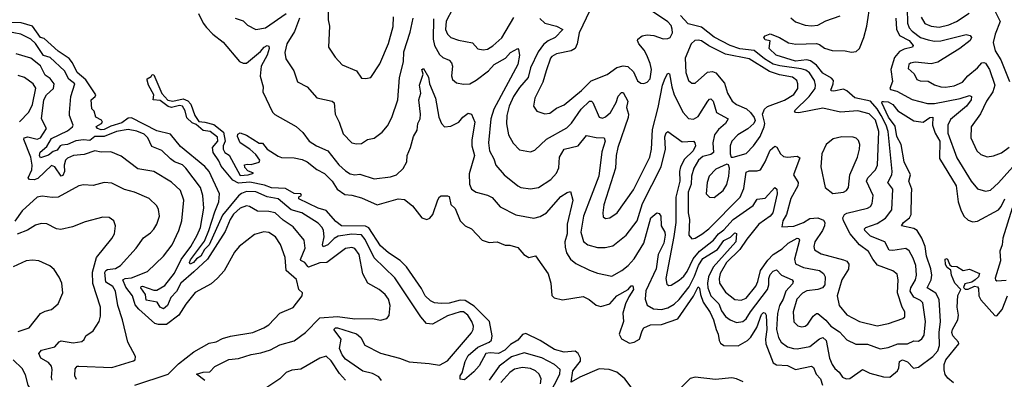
# Model space of a CAD drawing. Extents: x 1268547 to 1425625, y 515768 to 616754.
# Tile 472 of 507: x 1381045 to 1387212, y 593072 to 595326. Entities that reach past the tile are written whole.
import ezdxf

# ---------------------------------------------------------------- set-up
doc = ezdxf.new("R2010")
doc.units = 0

msp = doc.modelspace()

# ---------------------------------------------------------------- linework, layer by layer
at = {"layer": '0CON10XD'}
for points in [[(1382977, 595487), (1382977.8, 595325), (1382985.6, 595285), (1382978.6, 595155), (1383021.7, 595091.7), (1383065, 595043.8), (1383154, 595005), (1383185, 594960.8), (1383212.7, 594957.3), (1383245, 594963.3), (1383299.9, 595050.1), (1383355, 595178), (1383385.3, 595284.7), (1383386.4, 595345)], [(1386641.7, 593831.7), (1386617.4, 593877.4), (1386595, 593891.5), (1386515, 593879.2), (1386491.5, 593881.5), (1386463.4, 593933.4), (1386375, 593969.1), (1386338.5, 594005), (1386336.5, 594015), (1386344, 594025), (1386415, 594049.7), (1386467.4, 594082.6), (1386508.8, 594135), (1386513.3, 594265), (1386482.3, 594305), (1386507.9, 594355), (1386510.3, 594375), (1386484.5, 594625.5), (1386472.9, 594665), (1386441.1, 594725), (1386415, 594767.9), (1386375, 594815.3), (1386276.6, 594836.6), (1386225, 594881.3), (1386205, 594890), (1386145, 594877.8), (1386130, 594880), (1386126.7, 594885), (1386141.1, 594925), (1386142, 594945), (1386130.8, 594960.8), (1386075, 594990.4), (1386035, 595042.3), (1385999.2, 595069.2), (1385975, 595074.2), (1385905, 595066.8), (1385783.3, 595105), (1385739.5, 595145), (1385745, 595193.3), (1385715, 595200.8), (1385706, 595215), (1385714.5, 595225.5), (1385745, 595237.5), (1385804.4, 595214.4), (1385860.7, 595180.7), (1385906, 595174), (1386036.9, 595176.9), (1386055, 595170.8), (1386087, 595147), (1386135, 595132.3), (1386215, 595131.7), (1386255, 595123.1), (1386285, 595128), (1386305, 595146.7), (1386333.3, 595215), (1386350.2, 595285), (1386373.8, 595436.2)], [(1386604.5, 595395.5), (1386605.7, 595305), (1386616.7, 595275), (1386635, 595254.8), (1386686.7, 595215), (1386735, 595199.5), (1386775, 595192.3), (1386815, 595193.3), (1386973, 595233), (1386998, 595228), (1387007.1, 595215), (1386999.4, 595195), (1386934.7, 595145), (1386795, 595059.8), (1386755, 595049), (1386655, 595060.9), (1386625, 595054.4), (1386614.5, 595045), (1386610.9, 595020.9), (1386647.2, 594987.2), (1386665, 594950.9), (1386685, 594944), (1386735, 594942.1), (1386775, 594917.1), (1386815, 594905.3), (1386845, 594903.6), (1386897.8, 594912.2), (1386950, 594935), (1386983.2, 594975), (1387044.8, 595025.2), (1387071.8, 595055), (1387085, 595058.9), (1387095, 595053.1), (1387118.8, 595015), (1387152.2, 594915), (1387139.5, 594875), (1387101.6, 594815), (1387063.5, 594736.5), (1387004.4, 594655), (1387001.9, 594585), (1387040, 594505), (1387065, 594482.5), (1387105, 594466.5), (1387145, 594473.6), (1387195, 594492.2), (1387243, 594527)], [(1387143.1, 595403.1), (1387187.2, 595315), (1387155, 595236), (1387142.4, 595182.4), (1387155, 595132), (1387190.3, 595075), (1387245, 594939.2)], [(1382164.6, 595365), (1382194.5, 595305), (1382215, 595277.5), (1382254, 595235), (1382319.2, 595185), (1382422, 595065), (1382445, 595053.5), (1382465, 595053.8), (1382552.7, 595127.3), (1382577.1, 595155), (1382595, 595164.6), (1382605, 595160), (1382606.8, 595145), (1382595.5, 595105), (1382556.5, 595035), (1382552, 594972), (1382570.8, 594905), (1382568.6, 594875), (1382627.8, 594747.8), (1382642.6, 594732.6), (1382776, 594656), (1382818.8, 594618.8), (1382857.5, 594565), (1382903.4, 594536.6), (1382975, 594504.7), (1383045, 594416.1), (1383085, 594378.8), (1383115, 594360.4), (1383145, 594354.6), (1383175, 594358.9), (1383265, 594329.5), (1383367.8, 594342.2), (1383405.3, 594354.7), (1383447, 594393), (1383470, 594435), (1383471.1, 594475), (1383492.7, 594525), (1383512.1, 594595), (1383533.8, 594635), (1383538.2, 594675), (1383552.5, 594705), (1383555.4, 594735), (1383544.5, 594825), (1383557.8, 594865), (1383548.7, 594915), (1383572, 594985), (1383564.4, 595015), (1383575, 595020), (1383606.1, 594966.1), (1383611.2, 594925), (1383648.7, 594835), (1383670.3, 594715), (1383686.2, 594676.2), (1383705, 594654.6), (1383745, 594659.7), (1383795.6, 594684.4), (1383821.6, 594715), (1383855, 594739.5), (1383874.4, 594734.4), (1383895.7, 594685), (1383876.1, 594573.9), (1383877.8, 594535), (1383893.8, 594476.2), (1383860.6, 594359.4), (1383862.3, 594295), (1383875.6, 594265), (1383905, 594245.5), (1383975, 594226.7), (1384005, 594211.9), (1384055, 594153.1), (1384153.6, 594103.6), (1384265, 594082.9), (1384305, 594093.2), (1384345, 594116.9), (1384435, 594217.5), (1384475, 594244), (1384495, 594250), (1384508.8, 594195), (1384474.3, 594045), (1384474.3, 594015.7), (1384474.3, 593985), (1384459.7, 593935), (1384461, 593901), (1384470.7, 593865), (1384495, 593826.5), (1384529.4, 593799.4), (1384615, 593756), (1384665, 593738.1), (1384755, 593719.1), (1384816.3, 593753.7), (1384855.4, 593785), (1384893.3, 593826.7), (1384955, 593925.5), (1384998.4, 594085), (1385035, 594115.6), (1385051.2, 594111.2), (1385060.4, 594095), (1385063.3, 594035), (1385085, 593995.4), (1385088.7, 593975), (1385079.5, 593925), (1385043.2, 593855), (1385031.2, 593765), (1384966.6, 593626.6), (1384962, 593575), (1384975, 593538.1), (1385015, 593514.7), (1385065, 593510), (1385105, 593519.7), (1385145, 593544.2), (1385175, 593572.4), (1385237.5, 593652.5), (1385271.8, 593718.2), (1385296.3, 593785), (1385325, 593829.7), (1385415, 593885.2), (1385455, 593943), (1385497.3, 593962.7), (1385525, 593990.5), (1385535.4, 593985.4), (1385530, 593935), (1385388.8, 593775), (1385360.1, 593715), (1385352.5, 593675), (1385354.6, 593645), (1385374.9, 593594.9), (1385423.9, 593545), (1385441.9, 593501.9), (1385467, 593467), (1385495, 593445.4), (1385535, 593428.5), (1385575, 593435.4), (1385595, 593450.9), (1385622.3, 593495), (1385728.3, 593635), (1385737.9, 593665), (1385738.3, 593705), (1385745, 593728.5), (1385765, 593751.3), (1385785, 593759.5), (1385816.2, 593726.2), (1385884.4, 593695), (1385890.8, 593685), (1385885, 593670.5), (1385844.9, 593625.1), (1385826.8, 593575), (1385804.5, 593535.5), (1385792.3, 593485), (1385784.5, 593385), (1385797.2, 593335), (1385815, 593304.6), (1385855, 593276.8), (1385891.2, 593265), (1385915, 593264.2), (1385995, 593278), (1386055, 593326.8), (1386075, 593334.5), (1386096.2, 593315), (1386117.8, 593205), (1386133.1, 593165), (1386149.9, 593139.9), (1386177.2, 593117.2), (1386198.1, 593085), (1386222.5, 593075), (1386245, 593078), (1386325, 593134.4), (1386369.4, 593110.6), (1386455, 593088.2), (1386495, 593085.4), (1386544, 593125), (1386552.2, 593145), (1386555, 593184.3), (1386575, 593194.7), (1386605, 593182.5), (1386642.7, 593142.7), (1386675, 593147.7), (1386765, 593215.5), (1386795, 593251.1), (1386807.1, 593285), (1386805.3, 593365), (1386813.3, 593435), (1386803.6, 593573.6), (1386782.5, 593612.5), (1386728.2, 593645), (1386754.8, 593695), (1386757.4, 593725), (1386751.1, 593765), (1386725.6, 593845), (1386715.9, 593905.9), (1386695, 593957.5), (1386666.2, 594005), (1386645, 594017.1), (1386568.8, 594035), (1386580.5, 594055), (1386617.5, 594085), (1386627.9, 594105), (1386631.3, 594228.7), (1386633.5, 594265), (1386613.5, 594315), (1386624.3, 594355), (1386584.3, 594435), (1386566.5, 594545), (1386538.8, 594595), (1386528.2, 594658.2), (1386486.6, 594715), (1386446.2, 594805), (1386447.3, 594812.7), (1386455, 594814.5), (1386485, 594811.8), (1386513.5, 594795), (1386545, 594755.5), (1386645, 594692.7), (1386705, 594684.7), (1386745, 594712.4), (1386765.4, 594715.4), (1386762.4, 594665), (1386779, 594615), (1386807.9, 594565), (1386807.3, 594457.3), (1386910.3, 594285), (1386924.3, 594184.3), (1386939.7, 594135), (1386959.1, 594095), (1386985, 594070), (1387015, 594059.4), (1387045, 594062.9), (1387176.2, 594133.8), (1387192.7, 594155), (1387215, 594204.3)], [(1382395, 595336.9), (1382445, 595319.2), (1382472.6, 595292.6), (1382524.6, 595264.6), (1382585, 595275.5), (1382715, 595365.7)], [(1382796.6, 595335), (1382767.2, 595252.8), (1382718.9, 595175), (1382705, 595120), (1382711.4, 595081.4), (1382762.5, 595005), (1382785, 594936.7), (1382845, 594905.6), (1382906.6, 594836.6), (1383002.5, 594815), (1383013.8, 594805), (1383020, 594735), (1383047.1, 594685), (1383070.5, 594610.5), (1383125, 594554.4), (1383155, 594548.1), (1383185, 594550.8), (1383224.5, 594575.5), (1383265, 594583.3), (1383315, 594620.8), (1383348.9, 594661.1), (1383377, 594713), (1383413.8, 594825), (1383423.9, 594965), (1383448.1, 595061.9), (1383451.9, 595125), (1383491.3, 595248.7), (1383509.4, 595335)], [(1383755, 595391.8), (1383716.6, 595316.6), (1383711.9, 595265), (1383725, 595235.6), (1383744.8, 595214.8), (1383792.8, 595197.2), (1383881.8, 595181.8), (1383915, 595144.2), (1383948.2, 595138.2), (1383975, 595141.8), (1384008.2, 595161.8), (1384065, 595212.2), (1384140.4, 595339.6)], [(1384303, 595333), (1384334, 595304), (1384407.5, 595285), (1384446.7, 595265), (1384400, 595215), (1384355, 595194.7), (1384325, 595170), (1384292.6, 595125), (1384244.8, 595025), (1384229, 594965), (1384175, 594902.2), (1384138.6, 594845), (1384111.5, 594785), (1384095.3, 594725), (1384094.1, 594674.1), (1384106.4, 594605), (1384135, 594552), (1384175, 594511.1), (1384245, 594498.9), (1384272.2, 594507.8), (1384345, 594576.9), (1384472.2, 594647.8), (1384501.7, 594678.3), (1384561.9, 594765), (1384615, 594815.8), (1384625.9, 594815.9), (1384635, 594808), (1384674.4, 594715), (1384695, 594708.5), (1384715, 594717.3), (1384745, 594743.8), (1384781.7, 594808.3), (1384793.3, 594846.7), (1384815, 594870), (1384825, 594870), (1384855.2, 594815.2), (1384845.5, 594775), (1384858.3, 594735), (1384856.4, 594713.6), (1384790.9, 594525), (1384780.5, 594475), (1384777.1, 594395), (1384704.6, 594165), (1384697.5, 594115), (1384700.7, 594090.7), (1384715, 594080.6), (1384741.2, 594085), (1384787.8, 594115), (1384889.4, 594260.6), (1384992.2, 594465), (1385002.2, 594515), (1385008, 594638), (1385044.8, 594775), (1385071.5, 594915), (1385088.9, 594958.9), (1385105, 594992), (1385115, 594988), (1385129.4, 594905), (1385145.2, 594855.2), (1385201.1, 594745), (1385235, 594706.7), (1385265, 594703.6), (1385295, 594720.4), (1385355, 594816.4), (1385365, 594829.1), (1385375, 594830.9), (1385388.9, 594815), (1385409.6, 594745), (1385482.9, 594705), (1385465.3, 594675), (1385421.3, 594638.6), (1385396.2, 594605), (1385387.3, 594555), (1385391.2, 594495), (1385375, 594481.6), (1385325, 594468.3), (1385295.8, 594445), (1385266.6, 594395), (1385252.4, 594345), (1385250.9, 594295), (1385231.3, 594245), (1385232.6, 594115), (1385240, 594075), (1385236.5, 593975), (1385255, 593953.3), (1385275, 593957.5), (1385317.6, 593982.4), (1385360.9, 594015), (1385558.2, 594215), (1385580.6, 594269.4), (1385595, 594370.5), (1385615, 594380), (1385665, 594378.7), (1385685, 594386.4), (1385714.5, 594434.5), (1385745, 594508.5), (1385775, 594533.6), (1385787.9, 594527.9), (1385811.3, 594485), (1385828.3, 594468.3), (1385855, 594464.2), (1385915, 594471.2), (1385931.5, 594461.5), (1385892, 594355), (1385920.5, 594305), (1385920, 594285), (1385875.3, 594205), (1385848.4, 594105), (1385824.6, 594065), (1385818.3, 594028.3), (1385895, 594033.2), (1385954.5, 594055), (1385995, 594079.5), (1386045, 594083.8), (1386080.4, 594070.4), (1386087.3, 594055), (1386086.6, 594035), (1386073.5, 594005), (1386025.4, 593935), (1386018.5, 593905), (1386023.4, 593883.4), (1386065, 593858.2), (1386205, 593822.2), (1386225, 593812.1), (1386238, 593795), (1386236.6, 593763.4), (1386194.7, 593695), (1386165.3, 593595), (1386177.1, 593535), (1386226.1, 593476.1), (1386305, 593435.4), (1386415, 593407.5), (1386486.8, 593423.2), (1386576.4, 593453.6), (1386588.6, 593465), (1386588.5, 593495), (1386572.8, 593525), (1386543.3, 593615), (1386548, 593695), (1386540.5, 593730.5), (1386515, 593752.7), (1386417.8, 593787.8), (1386388.8, 593825), (1386362.7, 593872.7), (1386305.2, 593915.2), (1386247.5, 593985), (1386205.3, 594065), (1386200.7, 594085), (1386210.8, 594105), (1386225, 594114.2), (1386355, 594144.1), (1386373.7, 594156.4), (1386385.4, 594175), (1386391.3, 594225), (1386349.2, 594315), (1386356.8, 594335), (1386406, 594385), (1386418.3, 594415), (1386426.2, 594625), (1386405, 594695.9), (1386365, 594736.7), (1386295, 594754.3), (1386186, 594746), (1386075, 594771.6), (1385925, 594743.3), (1385904.8, 594744.8), (1385898.8, 594755), (1385990.9, 594845), (1386027.4, 594895), (1386030, 594915), (1386023.9, 594945), (1385992.4, 594992.4), (1385969.2, 595009.2), (1385939.2, 595019.2), (1385806.5, 595036.5), (1385765, 595048.4), (1385710.8, 595080.8), (1385645, 595134), (1385555, 595144.4), (1385495.5, 595165.5), (1385395, 595216.2), (1385315, 595279), (1385231.4, 595301.4), (1385185, 595352.7)], [(1384616.9, 595385), (1384549.7, 595245), (1384537.3, 595175), (1384525, 595146.1), (1384499.4, 595130.6), (1384407.3, 595112.7), (1384378.1, 595095), (1384369.1, 595085), (1384343.3, 595006.7), (1384321.6, 594935), (1384271.8, 594835), (1384262.7, 594785), (1384283.4, 594753.4), (1384335, 594735.6), (1384365, 594740.5), (1384408.1, 594771.9), (1384455, 594792.7), (1384565, 594882.5), (1384625, 594943.3), (1384725, 594982.7), (1384785, 595027.6), (1384825, 595037.6), (1384855, 595032.4), (1384889.9, 594999.9), (1384915, 594944), (1384935, 594929.2), (1384955, 594925.7), (1384975, 594934.4), (1384993.6, 594955), (1385003.3, 595015), (1384995, 595052), (1384972.4, 595105), (1384956.6, 595135), (1384922.7, 595175), (1384914.4, 595195), (1384917.5, 595205), (1384945, 595225.5), (1384975, 595230.9), (1385017.6, 595227.6), (1385075, 595206.9), (1385105, 595208), (1385118.8, 595215), (1385134.2, 595245), (1385132.7, 595267.3), (1385125, 595290), (1385105, 595312.7), (1384995.8, 595385.7)], [(1385875, 595338.5), (1385905, 595313.6), (1385965, 595291.8), (1386005, 595287.1), (1386045, 595292.3), (1386095, 595319.5), (1386185, 595350.8)], [(1386532.1, 595335), (1386536.4, 595266.4), (1386555, 595227.8), (1386617.4, 595195), (1386640.7, 595165), (1386636.3, 595153.6), (1386585, 595142.4), (1386555, 595126.5), (1386525, 595088.8), (1386502.1, 595015), (1386511.1, 594938.9), (1386496.2, 594895), (1386499.3, 594889.3), (1386538.8, 594878.8), (1386635, 594826.4), (1386730.8, 594800.7), (1386775, 594801.6), (1386935, 594833.4), (1386995, 594851.8), (1387005.9, 594845.9), (1387005.3, 594825), (1386975, 594784.7), (1386875, 594700.9), (1386857.8, 594665), (1386858.8, 594615), (1386915, 594460), (1387005, 594314.4), (1387045, 594265.8), (1387095, 594251.5), (1387125, 594258.8), (1387175, 594303.8), (1387336.9, 594483.1)], [(1386692, 595342), (1386715, 595302.7), (1386753.8, 595285), (1386805, 595278.7), (1386865, 595293.2), (1386913.5, 595315), (1386993.2, 595366.8)], [(1383311, 593065), (1383295, 593087.9), (1383255, 593109.3), (1383195, 593124.3), (1383085, 593199.5), (1383064.6, 593225), (1383048.5, 593265), (1383058, 593325), (1383012.9, 593385), (1383024, 593395), (1383035, 593395.1), (1383155, 593357.7), (1383182.5, 593335), (1383206.5, 593286.5), (1383305, 593236.4), (1383425, 593206), (1383485, 593181.1), (1383609.2, 593170.8), (1383675, 593160.6), (1383725, 593188.6), (1383875, 593364.2), (1383885.6, 593385), (1383886.7, 593405), (1383877.5, 593435), (1383851.9, 593475), (1383825, 593494.4), (1383805, 593496.4), (1383725, 593470), (1383631.3, 593418.7), (1383593.1, 593423.1), (1383557.8, 593465), (1383395, 593708.2), (1383265, 593833.9), (1383209.2, 593949.2), (1383185, 593978.4), (1383125, 593982.5), (1383040.5, 593969.5), (1383015, 593955.2), (1382975.6, 593914.4), (1382945, 593902.1), (1382942.4, 593915), (1382952.9, 593965), (1382948, 594005), (1382939.7, 594025), (1382915, 594051.5), (1382812.1, 594115), (1382745, 594134.5), (1382664.5, 594204.5), (1382595, 594215.8), (1382525, 594247.6), (1382465, 594249.3), (1382435, 594237.6), (1382415, 594222.2), (1382315, 594100.6), (1382231.6, 593915), (1382203.3, 593886.7), (1382180, 593845), (1382151.7, 593828.3), (1382134.7, 593805), (1382113.5, 593793.5), (1382108.6, 593805), (1382115, 593821.3), (1382201.7, 593938.3), (1382229.9, 594005), (1382267.5, 594122.5), (1382292.3, 594185), (1382296.3, 594235), (1382231, 594375), (1382205, 594406.2), (1382052.2, 594532.2), (1381988.9, 594608.9), (1381905, 594629.4), (1381745, 594710.8), (1381725, 594708.4), (1381685, 594679.1), (1381615, 594659.7), (1381575, 594637.9), (1381555, 594637), (1381531.8, 594645), (1381525, 594656.9), (1381557.8, 594675), (1381564.3, 594685), (1381557.2, 594697.2), (1381521.2, 594715), (1381512.5, 594752.5), (1381497.7, 594767.7), (1381493.3, 594825), (1381517.5, 594845), (1381520.9, 594855), (1381459, 594949), (1381404.9, 594994.9), (1381375, 595056.6), (1381355, 595083.1), (1381285, 595129.5), (1381198.1, 595208.1), (1381175, 595214.7), (1381125, 595285.9), (1381055, 595306), (1380995, 595309.5)], [(1383638, 595332), (1383635.2, 595205.2), (1383644, 595165), (1383675, 595107.9), (1383695, 595089.2), (1383735, 595073.1), (1383750.5, 595055), (1383756, 595035), (1383749.6, 594975), (1383755, 594952.5), (1383780.4, 594930.4), (1383825, 594921.9), (1383865, 594924.4), (1383905, 594946.8), (1383982.1, 595005), (1384017.8, 595045), (1384087.3, 595085), (1384118.6, 595121.4), (1384165, 595146.2), (1384170, 595140), (1384175.3, 595105), (1384165, 595046), (1384015.6, 594765), (1383997, 594705), (1383982.5, 594555), (1383987.2, 594505), (1384015.3, 594455), (1384026.5, 594415), (1384080.6, 594355), (1384164.3, 594285), (1384183.8, 594275), (1384245, 594266.2), (1384295, 594275.4), (1384372.3, 594325), (1384407.9, 594365), (1384421.6, 594398.4), (1384426.7, 594465), (1384455.3, 594514.7), (1384544.1, 594535.9), (1384595, 594601.4), (1384655, 594588.6), (1384706.9, 594586.9), (1384712.7, 594565), (1384691.3, 594498.7), (1384672.3, 594345), (1384575.8, 594094.2), (1384560.6, 593995), (1384576.9, 593936.9), (1384604.7, 593914.7), (1384665, 593897.9), (1384711.4, 593898.6), (1384759.7, 593909.7), (1384843.5, 593976.5), (1384913.3, 594065), (1384945.8, 594175), (1385063.1, 594405), (1385089.7, 594515), (1385086.8, 594593.2), (1385095, 594617.5), (1385105, 594625.7), (1385195, 594560.8), (1385265.3, 594565.3), (1385274.6, 594554.6), (1385278.9, 594535), (1385262.6, 594505), (1385208.4, 594451.6), (1385184.2, 594405), (1385177.1, 594375), (1385179.4, 594315), (1385154.4, 594215), (1385155.2, 594055), (1385142.8, 593967.2), (1385091.3, 593705), (1385098.9, 593668.9), (1385110.9, 593660.9), (1385125, 593661.8), (1385175, 593692.9), (1385205, 593720), (1385225, 593748.2), (1385262.9, 593827.1), (1385303.5, 593876.5), (1385390.5, 593945), (1385422.3, 593985), (1385455, 594009.2), (1385515, 594074.3), (1385638.9, 594161.1), (1385665, 594201.4), (1385715, 594207.9), (1385775, 594273.8), (1385786.7, 594265), (1385790, 594235), (1385762.4, 594115), (1385744.7, 594095), (1385675, 594044.4), (1385599.6, 593950.4), (1385554.7, 593885.3), (1385473, 593805), (1385433, 593735), (1385425.8, 593705), (1385429.2, 593675), (1385465, 593618), (1385525, 593572), (1385565, 593568), (1385595, 593581.8), (1385655, 593656.2), (1385668.3, 593685), (1385685.6, 593755), (1385730.7, 593819.3), (1385765.5, 593854.5), (1385820.4, 593889.6), (1385857.6, 593925), (1385915, 593956.6), (1385924.7, 593954.7), (1385929.7, 593945), (1385898.4, 593825), (1385905, 593796.7), (1385955, 593772.7), (1386055, 593754.1), (1386079.4, 593735), (1386090.5, 593715), (1386088.1, 593665), (1386073.9, 593646.1), (1386045, 593636.2), (1385975, 593626.4), (1385947.6, 593612.4), (1385913.6, 593575), (1385890, 593495), (1385893.2, 593433.2), (1385918.1, 593408.1), (1385945, 593401.5), (1385965.8, 593405), (1385981.5, 593418.5), (1386015, 593469.1), (1386035, 593484.5), (1386045, 593484.5), (1386094.2, 593444.2), (1386125, 593406), (1386180.9, 593370.9), (1386225, 593319.5), (1386282.9, 593292.9), (1386355, 593293.4), (1386435, 593264.6), (1386485, 593271.8), (1386545, 593294.8), (1386605, 593294.1), (1386645, 593312.7), (1386675, 593311.5), (1386695, 593325.5), (1386710.2, 593349.8), (1386719.6, 593435), (1386701, 593551), (1386686.7, 593566.7), (1386645, 593587.9), (1386623.4, 593625), (1386627.7, 593645), (1386657, 593695), (1386663.3, 593725), (1386658, 593785), (1386641.7, 593831.7)], [(1382204, 593066), (1382152.5, 593105), (1382195, 593118.2), (1382235, 593119.2), (1382266.7, 593153.3), (1382355, 593197.4), (1382415, 593203.4), (1382495, 593228.3), (1382555, 593239), (1382615, 593256.8), (1382675, 593288.9), (1382765, 593312.7), (1382835, 593366.4), (1382925, 593456.8), (1383035, 593465.9), (1383145, 593452.2), (1383255, 593452.9), (1383305, 593443.1), (1383345, 593454), (1383358.3, 593471.7), (1383366.4, 593535), (1383355, 593574.2), (1383333.5, 593603.5), (1383296.9, 593635), (1383225.3, 593675.3), (1383193.9, 593733.9), (1383170.8, 593855), (1383145, 593892.5), (1383125, 593899.6), (1383085, 593891.5), (1382968, 593805), (1382925, 593802.5), (1382855, 593776.2), (1382848.9, 593778.9), (1382831.2, 593805), (1382806.4, 593816.4), (1382803.4, 593823.4), (1382832.2, 593895), (1382826, 593945), (1382759, 594029), (1382695, 594069.2), (1382644.2, 594115), (1382605, 594124.7), (1382535.5, 594125.5), (1382484.7, 594154.7), (1382465, 594159.1), (1382425, 594145.7), (1382385, 594107.1), (1382364.3, 594075), (1382331.2, 593998.8), (1382221.4, 593825), (1382135, 593746.6), (1382055, 593674.8), (1382027, 593623), (1381991.8, 593585), (1381971.1, 593535), (1381945, 593515.2), (1381925.7, 593525), (1381905.6, 593555.6), (1381837.7, 593567.7), (1381833.3, 593605), (1381804.7, 593645), (1381805.5, 593654.5), (1381815, 593656), (1381885, 593631.6), (1381905, 593630.2), (1381955, 593661.2), (1382015, 593737.3), (1382056.3, 593823.7), (1382116.5, 593905), (1382157.2, 593975), (1382178.3, 594025), (1382198.7, 594145), (1382191.4, 594225), (1382177.5, 594275), (1382086.7, 594396.7), (1382065, 594415.8), (1382015, 594435.3), (1381989.1, 594455), (1381935, 594507.3), (1381871.8, 594531.8), (1381847.9, 594585), (1381825, 594608.2), (1381777.7, 594627.7), (1381725, 594637.4), (1381651.1, 594625), (1381575, 594594), (1381515, 594593.3), (1381485, 594568.4), (1381445, 594573.2), (1381396.2, 594566.2), (1381345, 594545.1), (1381309.9, 594540.1), (1381299.2, 594535), (1381280.5, 594509.5), (1381255, 594499.6), (1381225, 594477.5), (1381175, 594459.7), (1381169.5, 594475), (1381173.3, 594496.7), (1381215, 594531.2), (1381245, 594581.4), (1381345, 594630), (1381376.3, 594655), (1381380, 594665), (1381357.4, 594725), (1381356.2, 594745), (1381364.8, 594845), (1381390.8, 594925), (1381353.3, 594953.3), (1381324.9, 595004.9), (1381235, 595088.8), (1381195, 595102.5), (1381145, 595177.3), (1381115, 595203.8), (1381052, 595235), (1380965, 595251.5)], [(1385515, 594464.2), (1385595, 594488.5), (1385641.1, 594535), (1385683.3, 594595), (1385708.9, 594655), (1385711.9, 594675), (1385697.5, 594735), (1385710, 594765), (1385728.2, 594781.8), (1385835, 594821.8), (1385895, 594858), (1385919.7, 594895), (1385919.7, 594925), (1385911.8, 594945), (1385885, 594965.2), (1385805, 594979.8), (1385741.5, 595001.5), (1385615, 595080), (1385465, 595109.6), (1385361.9, 595161.9), (1385315, 595192.9), (1385295, 595198.8), (1385274.7, 595195.3), (1385251.9, 595175), (1385214.2, 595085.8), (1385218.2, 594995), (1385235, 594946.2), (1385255, 594928), (1385275, 594928), (1385353, 594997), (1385385, 595001.1), (1385405, 594993.2), (1385458.8, 594928.8), (1385479.1, 594865), (1385506.7, 594816.7), (1385534.8, 594794.8), (1385596.8, 594766.8), (1385622, 594745), (1385645, 594713.3), (1385652, 594695), (1385643.3, 594675), (1385606.8, 594643.2), (1385542.2, 594605), (1385505.5, 594565), (1385495.6, 594535), (1385495.8, 594485), (1385502.5, 594465), (1385515, 594464.2)], [(1381766.2, 593035), (1381974.4, 593105), (1382040.1, 593169.9), (1382135, 593245.5), (1382230.8, 593299.2), (1382275, 593308.1), (1382315, 593328.2), (1382365, 593343.5), (1382505, 593366.4), (1382575, 593394.5), (1382605.3, 593414.7), (1382675, 593488.1), (1382757, 593523), (1382814, 593595), (1382816.7, 593615), (1382793.3, 593635), (1382778.4, 593698.4), (1382714.1, 593754.1), (1382707, 593837), (1382678.3, 593918.3), (1382646.5, 593965), (1382605, 593992.5), (1382575, 593996.2), (1382515, 593979.1), (1382420.5, 593905), (1382390.3, 593869.7), (1382325, 593753.3), (1382285, 593706.5), (1382245, 593671.9), (1382145, 593615.6), (1382086, 593544), (1382041.1, 593475), (1381965, 593415.6), (1381915, 593415.3), (1381892.4, 593422.4), (1381791.5, 593511.5), (1381769.2, 593539.2), (1381750.6, 593595), (1381710.7, 593650.7), (1381690.3, 593695), (1381705.5, 593704.5), (1381745, 593708.4), (1381845, 593749.1), (1381946.4, 593845), (1381999.2, 593915), (1382042.3, 594005), (1382059.6, 594065), (1382074.1, 594195), (1382052.3, 594255), (1381995, 594307.9), (1381885, 594373.9), (1381785, 594392.3), (1381680.4, 594470.4), (1381615, 594498.5), (1381555, 594496.9), (1381515, 594503.8), (1381448.1, 594481.9), (1381382, 594475), (1381345, 594458.9), (1381332.5, 594445), (1381323.5, 594415), (1381325.7, 594375), (1381315, 594350.3), (1381305, 594346.1), (1381265, 594404), (1381245, 594412.9), (1381158.5, 594331.5), (1381135, 594323.3), (1381105.7, 594325.7), (1381098.6, 594335), (1381121.9, 594385), (1381122.5, 594415), (1381115.6, 594465), (1381071.3, 594575), (1381072.7, 594585), (1381095, 594591.2), (1381155, 594576.6), (1381175.3, 594585), (1381213.5, 594645), (1381180.9, 594705), (1381197, 594825), (1381212.6, 594855), (1381256, 594895), (1381260.9, 594925), (1381236.8, 594956.8), (1381205, 594978.8), (1381175, 595037.1), (1381115, 595085.3), (1381022.7, 595112.7)], [(1381044.6, 594685.4), (1381103.2, 594746.8), (1381125.2, 594794.8), (1381147.1, 594897.1), (1381128.9, 594925), (1381074.8, 594964.8), (1381035, 594977.3)], [(1384933.3, 592945), (1384835.9, 593075.9), (1384785, 593117), (1384738, 593135), (1384675, 593137.6), (1384553.4, 593086.6), (1384500, 593055), (1384510.7, 593125), (1384556.7, 593186.7), (1384557.2, 593205), (1384543.6, 593235), (1384525, 593248.9), (1384455, 593242.6), (1384395, 593258.4), (1384305, 593315.9), (1384215, 593360), (1384195, 593353.1), (1384165, 593317.8), (1384119.2, 593290.8), (1384084.1, 593255), (1384045, 593234.8), (1383991.7, 593238.2), (1383965, 593233.6), (1383923.2, 593156.8), (1383889.8, 593120.2), (1383831.2, 593068.8), (1383803.3, 593073.3), (1383803.1, 593095), (1383816.7, 593113.3), (1383835, 593183.8), (1383855, 593221.1), (1383914.6, 593275), (1383985.6, 593305), (1384001.2, 593318.8), (1384004.1, 593345), (1383987.1, 593435), (1383891.1, 593531.1), (1383835, 593566.2), (1383805, 593569.5), (1383735, 593550.6), (1383685, 593547.3), (1383642.2, 593552.2), (1383617.5, 593565), (1383585.5, 593595), (1383562.6, 593642.6), (1383467.6, 593777.6), (1383428, 593818), (1383355, 593866.2), (1383305, 593908.5), (1383232.9, 594022.9), (1383211.5, 594031.5), (1383060, 594035), (1383025, 594060.8), (1382965, 594130.3), (1382915, 594146.1), (1382793.2, 594203.2), (1382793.3, 594216.7), (1382810, 594225), (1382806.7, 594235), (1382765, 594238.1), (1382709.1, 594269.1), (1382621.9, 594271.9), (1382578.7, 594288.7), (1382487.2, 594307.2), (1382415, 594302.2), (1382379.9, 594319.9), (1382307.7, 594407.7), (1382292.3, 594442.3), (1382256.4, 594495), (1382253.3, 594525), (1382286.5, 594565), (1382285, 594590.5), (1382238.6, 594625), (1382195, 594631.5), (1382150.4, 594670.4), (1382125, 594679.6), (1382091.7, 594711.7), (1382082.3, 594755), (1382064.3, 594785), (1382045, 594787.8), (1381995, 594775.4), (1381975, 594783.2), (1381925, 594819.6), (1381881.4, 594825), (1381884.3, 594855), (1381852.5, 594915), (1381843.6, 594946.4), (1381843.6, 594956.4), (1381869.5, 594970.5), (1381875, 594982.5), (1381885, 594980), (1381934.7, 594864.7), (1381972.4, 594822.4), (1382005, 594815.5), (1382069.5, 594829.5), (1382097.9, 594817.9), (1382117, 594797), (1382142.8, 594725), (1382167.5, 594687.5), (1382205, 594684.6), (1382260, 594670), (1382320.9, 594620.9), (1382332.9, 594565), (1382318.5, 594535), (1382319.1, 594515), (1382330.8, 594495), (1382356.7, 594476.7), (1382425, 594350), (1382476.2, 594353.8), (1382510, 594365), (1382475, 594380), (1382455, 594400), (1382453.6, 594416.4), (1382470.7, 594420.7), (1382495, 594418.8), (1382545, 594432.5), (1382550, 594445), (1382525, 594482.5), (1382487.5, 594515), (1382426.2, 594555), (1382410, 594595), (1382411.7, 594608.3), (1382425, 594617.5), (1382465, 594602.5), (1382545, 594552.5), (1382565, 594552.5), (1382595.9, 594515.9), (1382665, 594470), (1382685, 594463.3), (1382765, 594461.4), (1382815, 594450.8), (1382845, 594436.2), (1382906.8, 594386.8), (1382955, 594362.9), (1383001.4, 594315), (1383034, 594265), (1383081.5, 594231.5), (1383125, 594226.6), (1383185, 594210), (1383285, 594165.4), (1383415, 594204.2), (1383455, 594200), (1383505, 594160.6), (1383563.1, 594085), (1383595, 594074.4), (1383615, 594083.1), (1383632.7, 594105), (1383665, 594197.5)], [(1386137.7, 594237.7), (1386205, 594244.4), (1386223.6, 594256.4), (1386235.4, 594274.6), (1386245.4, 594355), (1386292.2, 594465), (1386305.4, 594514.6), (1386307.1, 594545), (1386299.4, 594569.4), (1386285, 594584.2), (1386265, 594590), (1386195, 594592.9), (1386140.3, 594579.7), (1386095.7, 594544.3), (1386068.9, 594485), (1386062.2, 594405), (1386090.8, 594275), (1386137.7, 594237.7)], [(1385395, 594212.9), (1385451.9, 594255), (1385475, 594293.8), (1385487.3, 594345), (1385490, 594395), (1385485, 594417.5), (1385475, 594420), (1385405, 594390), (1385364.6, 594345), (1385352.1, 594305), (1385345.8, 594235), (1385365, 594214.2), (1385395, 594212.9)], [(1381400.7, 593070.7), (1381390, 593095), (1381392.8, 593137.2), (1381405, 593154.4), (1381414.6, 593155.4), (1381622.4, 593147.6), (1381757.5, 593187.5), (1381768.8, 593195), (1381771.2, 593215), (1381721.8, 593305), (1381689.4, 593445), (1381659.6, 593535), (1381645.2, 593625.2), (1381628.7, 593655), (1381585, 593682.1), (1381578.1, 593741.9), (1381584.1, 593755), (1381595, 593761), (1381645, 593767.1), (1381675.5, 593785), (1381775.6, 593895), (1381820.8, 593959.2), (1381865, 593991.4), (1381885, 594014.2), (1381904.4, 594045), (1381920, 594095), (1381915, 594137.5), (1381905, 594158.8), (1381855, 594205.8), (1381765, 594245.6), (1381702.2, 594262.2), (1381621.2, 594301.2), (1381575, 594306.2), (1381505, 594287.5), (1381445, 594291.5), (1381416.2, 594285), (1381286.2, 594213.8), (1381248.5, 594211.5), (1381185, 594220.6), (1381155, 594213.6), (1381061, 594129), (1381015, 594064.3)], [(1383665, 594197.5), (1383673.6, 594216.4), (1383685, 594222.5), (1383725, 594223.3), (1383735, 594217.5), (1383745, 594167.5), (1383772.3, 594142.3), (1383804.2, 594065), (1383836, 594035), (1383875.8, 594015), (1383941.2, 593945), (1383985, 593930.8), (1384035, 593934), (1384085, 593913.8), (1384115, 593912.9), (1384165, 593898.6), (1384203.8, 593853.8), (1384235, 593836), (1384275.8, 593845.8), (1384354.6, 593734.6), (1384371.1, 593675), (1384377.3, 593597.3), (1384392.6, 593582.6), (1384445, 593570), (1384575, 593591.9), (1384612.4, 593572.4), (1384655, 593537.5), (1384685, 593528.6), (1384742, 593545), (1384785, 593595.4), (1384855.6, 593634.4), (1384875, 593658.8), (1384885, 593658.8), (1384890, 593635), (1384859.7, 593590.3), (1384840.3, 593545), (1384823.3, 593486.7), (1384826.8, 593435), (1384800.4, 593355), (1384815, 593326.7), (1384865, 593298.8), (1384894.7, 593305.3), (1384926.5, 593325), (1384943.1, 593376.9), (1384955, 593395.5), (1384996.4, 593413.6), (1385065, 593416.5), (1385167.6, 593452.4), (1385266.4, 593593.6), (1385295, 593652.5), (1385302.8, 593642.8), (1385308.7, 593605), (1385326, 593556), (1385370.4, 593490.4), (1385391.7, 593445), (1385407, 593385), (1385421, 593355), (1385426.3, 593315), (1385435, 593299.1), (1385455, 593285.4), (1385545, 593282.7), (1385603.7, 593316.3), (1385625, 593337.7), (1385662.3, 593397.7), (1385691.6, 593478.4), (1385705, 593491.2), (1385715, 593487.5), (1385720, 593475), (1385724.8, 593384.8), (1385717, 593325), (1385719.6, 593295), (1385765, 593176.5), (1385785, 593164), (1385855, 593158.7), (1385905, 593134), (1386005, 593154.5), (1386016.2, 593146.2), (1386032.9, 593105), (1386060, 593075), (1386074.4, 593035)], [(1387261.6, 594145), (1387202.5, 593957.5), (1387198.5, 593915), (1387185.2, 593875), (1387187.8, 593815), (1387155.8, 593705.8), (1387156.7, 593695), (1387165, 593688.8), (1387225, 593694.1)], [(1381247.4, 593067.4), (1381243.3, 593083.3), (1381249.4, 593135), (1381244.1, 593155), (1381225, 593178.8), (1381177.3, 593205), (1381164.5, 593235), (1381182, 593255), (1381264.8, 593275.2), (1381292.5, 593307.5), (1381305, 593313.8), (1381379.3, 593300.7), (1381435, 593308.6), (1381448.7, 593321.3), (1381458.6, 593345), (1381504.6, 593375.4), (1381541.9, 593435), (1381551.1, 593468.9), (1381551.8, 593525), (1381504, 593674), (1381500.4, 593745), (1381527.1, 593835), (1381621.9, 593955), (1381638.1, 593985), (1381645.7, 594035), (1381634, 594065), (1381605, 594085.8), (1381565, 594088.1), (1381455, 594058.9), (1381375, 594028.2), (1381301.7, 594011.7), (1381275, 594015.6), (1381215, 594047.8), (1381180.2, 594049.8), (1381145, 594038.5), (1381093.3, 594006.7), (1381028.8, 593981.2)], [(1381035, 593371.8), (1381104, 593395), (1381174.5, 593485.5), (1381205, 593500), (1381245, 593509.2), (1381285, 593546.2), (1381315.7, 593615), (1381310, 593675), (1381293.2, 593713.2), (1381260.9, 593760.9), (1381234.2, 593784.2), (1381165.8, 593815.8), (1381125, 593819.2), (1381085, 593814.3), (1381005, 593776.7)], [(1386895, 593051.3), (1386859, 593079), (1386841.9, 593101.9), (1386835, 593131.2), (1386834.8, 593165), (1386847, 593195), (1386928.4, 593295), (1386925.8, 593305), (1386889.4, 593345), (1386883.4, 593366.6), (1386887.4, 593385), (1386922.2, 593445), (1386925.4, 593475.4), (1386917.8, 593525), (1386922.2, 593597.8), (1386940, 593635), (1386901.9, 593675), (1386880.8, 593725), (1386877, 593757), (1386855, 593772.5), (1386845, 593792.5), (1386842.9, 593825), (1386855, 593828.8), (1386870.8, 593790.8), (1386881.2, 593781.2), (1386915, 593779.2), (1386955, 593754.5), (1386995, 593762.9), (1387056.7, 593736.7), (1387051.2, 593715), (1387030.5, 593695), (1387008.9, 593681.1), (1386965, 593670), (1386957, 593647), (1386968, 593638), (1386985, 593636.8), (1387024.6, 593655.4), (1387045, 593651.8), (1387051.5, 593641.5), (1387052.1, 593595), (1387065, 593570.9), (1387152.7, 593472.7), (1387165, 593470.8), (1387199, 593511), (1387231.5, 593595)], [(1384362.3, 592975), (1384428.4, 593105), (1384429.6, 593135), (1384394.5, 593165), (1384315, 593207.6), (1384205, 593238.6), (1384125, 593212.4), (1384049.3, 593155), (1383985, 593067.7)], [(1381023.1, 592636.9), (1381056.4, 592643.6), (1381083.2, 592656.8), (1381139.1, 592700.9), (1381167.5, 592755), (1381176.2, 592795), (1381175.7, 592854.3), (1381163, 592903), (1381129.6, 592985), (1381098.6, 593035), (1381081.5, 593101.5), (1381060.6, 593140.6), (1381005, 593194.5)], [(1383086.2, 593066.2), (1383048, 593108), (1382995, 593188.2), (1382965, 593217.1), (1382925, 593206), (1382805, 593136.9), (1382749.1, 593130.9), (1382714.9, 593115.1), (1382675, 593075.5), (1382568, 593005)], [(1384308.1, 593045), (1384310.5, 593075), (1384297.8, 593105), (1384275.5, 593125.5), (1384245, 593139.3), (1384195, 593146.4), (1384145, 593136.1), (1384115, 593115.7), (1384057.7, 593052.3)], [(1385577.6, 593057.6), (1385535, 593076.3), (1385505, 593081.3), (1385402.4, 593072.4), (1385275, 593085.7), (1385245, 593078.4), (1385183.8, 593016.2)]]:
    msp.add_lwpolyline(points, dxfattribs=at)

doc.saveas('drawing.dxf')
